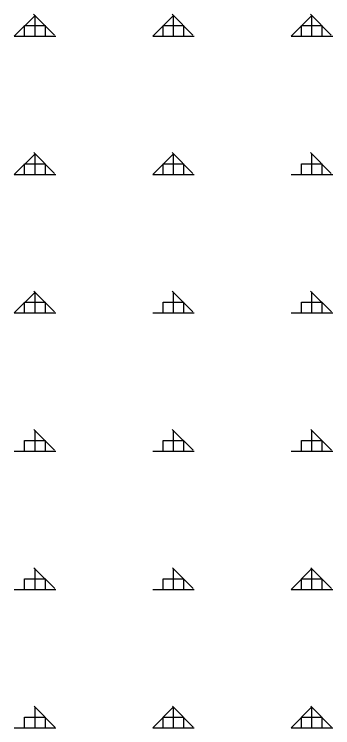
# Model space of a CAD drawing. Extents: x 410727 to 412947, y 4463506 to 4466382.
# Drawn here: x 411247.1 to 411362.1, y 4463823.1 to 4464081 of the extents above; entities that cross this region are included whole.
import ezdxf

# ---------------------------------------------------------------- set-up
doc = ezdxf.new("R2010")
doc.units = 0
doc.layers.add('TR_ORMAN', color=7, linetype='Continuous')

msp = doc.modelspace()

# ---------------------------------------------------------------- linework, layer by layer
at = {"layer": 'TR_ORMAN'}
for p, q in [((411247.12, 4464073.03), (411254.62, 4464080.53)), ((411247.12, 4464073.03), (411254.62, 4464080.53)), ((411247.12, 4464073.03), (411254.62, 4464080.53)), ((411247.12, 4464073.03), (411254.62, 4464080.53)), ((411261.59, 4464073.45), (411254.1, 4464080.95)), ((411261.59, 4464073.45), (411254.1, 4464080.95)), ((411261.59, 4464073.45), (411254.1, 4464080.95)), ((411261.59, 4464073.45), (411254.1, 4464080.95)), ((411254.62, 4464073.09), (411254.62, 4464080.59)), ((411254.62, 4464073.09), (411254.62, 4464080.59)), ((411254.62, 4464073.09), (411254.62, 4464080.59)), ((411254.62, 4464073.09), (411254.62, 4464080.59)), ((411297.12, 4464073.03), (411304.62, 4464080.53)), ((411297.12, 4464073.03), (411304.62, 4464080.53)), ((411297.12, 4464073.03), (411304.62, 4464080.53)), ((411297.12, 4464073.03), (411304.62, 4464080.53)), ((411311.59, 4464073.45), (411304.09, 4464080.95)), ((411311.59, 4464073.45), (411304.09, 4464080.95)), ((411311.59, 4464073.45), (411304.09, 4464080.95)), ((411311.59, 4464073.45), (411304.09, 4464080.95)), ((411304.62, 4464073.09), (411304.62, 4464080.59)), ((411304.62, 4464073.09), (411304.62, 4464080.59)), ((411304.62, 4464073.09), (411304.62, 4464080.59)), ((411304.62, 4464073.09), (411304.62, 4464080.59)), ((411347.12, 4464073.04), (411354.62, 4464080.54)), ((411347.12, 4464073.04), (411354.62, 4464080.54)), ((411347.12, 4464073.04), (411354.62, 4464080.54)), ((411347.12, 4464073.04), (411354.62, 4464080.54)), ((411361.58, 4464073.45), (411354.08, 4464080.95)), ((411361.58, 4464073.45), (411354.08, 4464080.95)), ((411361.58, 4464073.45), (411354.08, 4464080.95)), ((411361.58, 4464073.45), (411354.08, 4464080.95)), ((411354.62, 4464073.09), (411354.62, 4464080.59)), ((411354.62, 4464073.09), (411354.62, 4464080.59)), ((411354.62, 4464073.09), (411354.62, 4464080.59)), ((411354.62, 4464073.09), (411354.62, 4464080.59)), ((411250.87, 4464073.09), (411250.87, 4464076.84)), ((411250.87, 4464076.84), (411258.37, 4464076.84)), ((411250.87, 4464073.09), (411250.87, 4464076.84)), ((411250.87, 4464076.84), (411258.37, 4464076.84)), ((411250.87, 4464073.09), (411250.87, 4464076.84)), ((411250.87, 4464076.84), (411258.37, 4464076.84)), ((411250.87, 4464073.09), (411250.87, 4464076.84)), ((411250.87, 4464076.84), (411258.37, 4464076.84)), ((411258.37, 4464073.09), (411258.37, 4464076.84)), ((411258.37, 4464073.09), (411258.37, 4464076.84)), ((411258.37, 4464073.09), (411258.37, 4464076.84)), ((411258.37, 4464073.09), (411258.37, 4464076.84)), ((411300.87, 4464073.09), (411300.87, 4464076.84)), ((411300.87, 4464076.84), (411308.37, 4464076.84)), ((411300.87, 4464073.09), (411300.87, 4464076.84)), ((411300.87, 4464076.84), (411308.37, 4464076.84)), ((411300.87, 4464073.09), (411300.87, 4464076.84)), ((411300.87, 4464076.84), (411308.37, 4464076.84)), ((411300.87, 4464073.09), (411300.87, 4464076.84)), ((411300.87, 4464076.84), (411308.37, 4464076.84)), ((411308.37, 4464073.09), (411308.37, 4464076.84)), ((411308.37, 4464073.09), (411308.37, 4464076.84)), ((411308.37, 4464073.09), (411308.37, 4464076.84)), ((411308.37, 4464073.09), (411308.37, 4464076.84)), ((411350.87, 4464073.09), (411350.87, 4464076.84)), ((411350.87, 4464076.84), (411358.37, 4464076.84)), ((411350.87, 4464073.09), (411350.87, 4464076.84)), ((411350.87, 4464076.84), (411358.37, 4464076.84)), ((411350.87, 4464073.09), (411350.87, 4464076.84)), ((411350.87, 4464076.84), (411358.37, 4464076.84)), ((411350.87, 4464073.09), (411350.87, 4464076.84)), ((411350.87, 4464076.84), (411358.37, 4464076.84)), ((411358.37, 4464073.09), (411358.37, 4464076.84)), ((411358.37, 4464073.09), (411358.37, 4464076.84)), ((411358.37, 4464073.09), (411358.37, 4464076.84)), ((411358.37, 4464073.09), (411358.37, 4464076.84)), ((411247.12, 4464073.09), (411262.12, 4464073.09)), ((411247.12, 4464073.09), (411262.12, 4464073.09)), ((411247.12, 4464073.09), (411262.12, 4464073.09)), ((411247.12, 4464073.09), (411262.12, 4464073.09)), ((411297.12, 4464073.09), (411312.12, 4464073.09)), ((411297.12, 4464073.09), (411312.12, 4464073.09)), ((411297.12, 4464073.09), (411312.12, 4464073.09)), ((411297.12, 4464073.09), (411312.12, 4464073.09)), ((411347.12, 4464073.09), (411362.12, 4464073.09)), ((411347.12, 4464073.09), (411362.12, 4464073.09)), ((411347.12, 4464073.09), (411362.12, 4464073.09)), ((411347.12, 4464073.09), (411362.12, 4464073.09)), ((411247.12, 4464023.03), (411254.62, 4464030.53)), ((411247.12, 4464023.03), (411254.62, 4464030.53)), ((411247.12, 4464023.03), (411254.62, 4464030.53)), ((411247.12, 4464023.03), (411254.62, 4464030.53)), ((411261.63, 4464023.43), (411254.13, 4464030.93)), ((411261.63, 4464023.43), (411254.13, 4464030.93)), ((411261.63, 4464023.43), (411254.13, 4464030.93)), ((411261.63, 4464023.43), (411254.13, 4464030.93)), ((411254.62, 4464023.09), (411254.62, 4464030.59)), ((411254.62, 4464023.09), (411254.62, 4464030.59)), ((411254.62, 4464023.09), (411254.62, 4464030.59)), ((411254.62, 4464023.09), (411254.62, 4464030.59)), ((411297.12, 4464023.04), (411304.62, 4464030.54)), ((411297.12, 4464023.04), (411304.62, 4464030.54)), ((411297.12, 4464023.04), (411304.62, 4464030.54)), ((411297.12, 4464023.04), (411304.62, 4464030.54)), ((411311.62, 4464023.43), (411304.12, 4464030.93)), ((411311.62, 4464023.43), (411304.12, 4464030.93)), ((411311.62, 4464023.43), (411304.12, 4464030.93)), ((411311.62, 4464023.43), (411304.12, 4464030.93)), ((411304.62, 4464023.09), (411304.62, 4464030.59)), ((411304.62, 4464023.09), (411304.62, 4464030.59)), ((411304.62, 4464023.09), (411304.62, 4464030.59)), ((411304.62, 4464023.09), (411304.62, 4464030.59)), ((411361.61, 4464023.43), (411354.11, 4464030.93)), ((411361.61, 4464023.43), (411354.11, 4464030.93)), ((411361.61, 4464023.43), (411354.11, 4464030.93)), ((411361.61, 4464023.43), (411354.11, 4464030.93)), ((411354.62, 4464023.09), (411354.62, 4464030.59)), ((411354.62, 4464023.09), (411354.62, 4464030.59)), ((411354.62, 4464023.09), (411354.62, 4464030.59)), ((411354.62, 4464023.09), (411354.62, 4464030.59)), ((411250.87, 4464023.09), (411250.87, 4464026.84)), ((411250.87, 4464026.84), (411258.37, 4464026.84)), ((411250.87, 4464023.09), (411250.87, 4464026.84)), ((411250.87, 4464026.84), (411258.37, 4464026.84)), ((411250.87, 4464023.09), (411250.87, 4464026.84)), ((411250.87, 4464026.84), (411258.37, 4464026.84)), ((411250.87, 4464023.09), (411250.87, 4464026.84)), ((411250.87, 4464026.84), (411258.37, 4464026.84)), ((411258.37, 4464023.09), (411258.37, 4464026.84)), ((411258.37, 4464023.09), (411258.37, 4464026.84)), ((411258.37, 4464023.09), (411258.37, 4464026.84)), ((411258.37, 4464023.09), (411258.37, 4464026.84)), ((411300.87, 4464023.09), (411300.87, 4464026.84)), ((411300.87, 4464026.84), (411308.37, 4464026.84)), ((411300.87, 4464023.09), (411300.87, 4464026.84)), ((411300.87, 4464026.84), (411308.37, 4464026.84)), ((411300.87, 4464023.09), (411300.87, 4464026.84)), ((411300.87, 4464026.84), (411308.37, 4464026.84)), ((411300.87, 4464023.09), (411300.87, 4464026.84)), ((411300.87, 4464026.84), (411308.37, 4464026.84)), ((411308.37, 4464023.09), (411308.37, 4464026.84)), ((411308.37, 4464023.09), (411308.37, 4464026.84)), ((411308.37, 4464023.09), (411308.37, 4464026.84)), ((411308.37, 4464023.09), (411308.37, 4464026.84)), ((411350.87, 4464023.09), (411350.87, 4464026.84)), ((411350.87, 4464026.84), (411358.37, 4464026.84)), ((411350.87, 4464023.09), (411350.87, 4464026.84)), ((411350.87, 4464026.84), (411358.37, 4464026.84)), ((411350.87, 4464023.09), (411350.87, 4464026.84)), ((411350.87, 4464026.84), (411358.37, 4464026.84)), ((411350.87, 4464023.09), (411350.87, 4464026.84)), ((411350.87, 4464026.84), (411358.37, 4464026.84)), ((411358.37, 4464023.09), (411358.37, 4464026.84)), ((411358.37, 4464023.09), (411358.37, 4464026.84)), ((411358.37, 4464023.09), (411358.37, 4464026.84)), ((411358.37, 4464023.09), (411358.37, 4464026.84)), ((411247.12, 4464023.09), (411262.12, 4464023.09)), ((411247.12, 4464023.09), (411262.12, 4464023.09)), ((411247.12, 4464023.09), (411262.12, 4464023.09)), ((411247.12, 4464023.09), (411262.12, 4464023.09)), ((411297.12, 4464023.09), (411312.12, 4464023.09)), ((411297.12, 4464023.09), (411312.12, 4464023.09)), ((411297.12, 4464023.09), (411312.12, 4464023.09)), ((411297.12, 4464023.09), (411312.12, 4464023.09)), ((411347.12, 4464023.09), (411362.12, 4464023.09)), ((411347.12, 4464023.09), (411362.12, 4464023.09)), ((411347.12, 4464023.09), (411362.12, 4464023.09)), ((411347.12, 4464023.09), (411362.12, 4464023.09)), ((411247.12, 4463973.04), (411254.62, 4463980.54)), ((411247.12, 4463973.04), (411254.62, 4463980.54)), ((411247.12, 4463973.04), (411254.62, 4463980.54)), ((411247.12, 4463973.04), (411254.62, 4463980.54)), ((411261.66, 4463973.41), (411254.16, 4463980.9)), ((411261.66, 4463973.41), (411254.16, 4463980.9)), ((411261.66, 4463973.41), (411254.16, 4463980.9)), ((411261.66, 4463973.41), (411254.16, 4463980.9)), ((411254.62, 4463973.09), (411254.62, 4463980.59)), ((411254.62, 4463973.09), (411254.62, 4463980.59)), ((411254.62, 4463973.09), (411254.62, 4463980.59)), ((411254.62, 4463973.09), (411254.62, 4463980.59)), ((411311.65, 4463973.41), (411304.15, 4463980.9)), ((411311.65, 4463973.41), (411304.15, 4463980.9)), ((411311.65, 4463973.41), (411304.15, 4463980.9)), ((411311.65, 4463973.41), (411304.15, 4463980.9)), ((411304.62, 4463973.09), (411304.62, 4463980.59)), ((411304.62, 4463973.09), (411304.62, 4463980.59)), ((411304.62, 4463973.09), (411304.62, 4463980.59)), ((411304.62, 4463973.09), (411304.62, 4463980.59)), ((411361.64, 4463973.41), (411354.14, 4463980.9)), ((411361.64, 4463973.41), (411354.14, 4463980.9)), ((411361.64, 4463973.41), (411354.14, 4463980.9)), ((411361.64, 4463973.41), (411354.14, 4463980.9)), ((411354.62, 4463973.09), (411354.62, 4463980.59)), ((411354.62, 4463973.09), (411354.62, 4463980.59)), ((411354.62, 4463973.09), (411354.62, 4463980.59)), ((411354.62, 4463973.09), (411354.62, 4463980.59)), ((411250.87, 4463973.09), (411250.87, 4463976.84)), ((411250.87, 4463976.84), (411258.37, 4463976.84)), ((411250.87, 4463973.09), (411250.87, 4463976.84)), ((411250.87, 4463976.84), (411258.37, 4463976.84)), ((411250.87, 4463973.09), (411250.87, 4463976.84)), ((411250.87, 4463976.84), (411258.37, 4463976.84)), ((411250.87, 4463973.09), (411250.87, 4463976.84)), ((411250.87, 4463976.84), (411258.37, 4463976.84)), ((411258.37, 4463973.09), (411258.37, 4463976.84)), ((411258.37, 4463973.09), (411258.37, 4463976.84)), ((411258.37, 4463973.09), (411258.37, 4463976.84)), ((411258.37, 4463973.09), (411258.37, 4463976.84)), ((411300.87, 4463973.09), (411300.87, 4463976.84)), ((411300.87, 4463976.84), (411308.37, 4463976.84)), ((411300.87, 4463973.09), (411300.87, 4463976.84)), ((411300.87, 4463976.84), (411308.37, 4463976.84)), ((411300.87, 4463973.09), (411300.87, 4463976.84)), ((411300.87, 4463976.84), (411308.37, 4463976.84)), ((411300.87, 4463973.09), (411300.87, 4463976.84)), ((411300.87, 4463976.84), (411308.37, 4463976.84)), ((411308.37, 4463973.09), (411308.37, 4463976.84)), ((411308.37, 4463973.09), (411308.37, 4463976.84)), ((411308.37, 4463973.09), (411308.37, 4463976.84)), ((411308.37, 4463973.09), (411308.37, 4463976.84)), ((411350.87, 4463973.09), (411350.87, 4463976.84)), ((411350.87, 4463976.84), (411358.37, 4463976.84)), ((411350.87, 4463973.09), (411350.87, 4463976.84)), ((411350.87, 4463976.84), (411358.37, 4463976.84)), ((411350.87, 4463973.09), (411350.87, 4463976.84)), ((411350.87, 4463976.84), (411358.37, 4463976.84)), ((411350.87, 4463973.09), (411350.87, 4463976.84)), ((411350.87, 4463976.84), (411358.37, 4463976.84)), ((411358.37, 4463973.09), (411358.37, 4463976.84)), ((411358.37, 4463973.09), (411358.37, 4463976.84)), ((411358.37, 4463973.09), (411358.37, 4463976.84)), ((411358.37, 4463973.09), (411358.37, 4463976.84)), ((411247.12, 4463973.09), (411262.12, 4463973.09)), ((411247.12, 4463973.09), (411262.12, 4463973.09)), ((411247.12, 4463973.09), (411262.12, 4463973.09)), ((411247.12, 4463973.09), (411262.12, 4463973.09)), ((411297.12, 4463973.09), (411312.12, 4463973.09)), ((411297.12, 4463973.09), (411312.12, 4463973.09)), ((411297.12, 4463973.09), (411312.12, 4463973.09)), ((411297.12, 4463973.09), (411312.12, 4463973.09)), ((411347.12, 4463973.09), (411362.12, 4463973.09)), ((411347.12, 4463973.09), (411362.12, 4463973.09)), ((411347.12, 4463973.09), (411362.12, 4463973.09)), ((411347.12, 4463973.09), (411362.12, 4463973.09)), ((411261.69, 4463923.38), (411254.19, 4463930.88)), ((411261.69, 4463923.38), (411254.19, 4463930.88)), ((411261.69, 4463923.38), (411254.19, 4463930.88)), ((411261.69, 4463923.38), (411254.19, 4463930.88)), ((411254.62, 4463923.09), (411254.62, 4463930.59)), ((411254.62, 4463923.09), (411254.62, 4463930.59)), ((411254.62, 4463923.09), (411254.62, 4463930.59)), ((411254.62, 4463923.09), (411254.62, 4463930.59)), ((411311.68, 4463923.38), (411304.18, 4463930.88)), ((411311.68, 4463923.38), (411304.18, 4463930.88)), ((411311.68, 4463923.38), (411304.18, 4463930.88)), ((411311.68, 4463923.38), (411304.18, 4463930.88)), ((411304.62, 4463923.09), (411304.62, 4463930.59)), ((411304.62, 4463923.09), (411304.62, 4463930.59)), ((411304.62, 4463923.09), (411304.62, 4463930.59)), ((411304.62, 4463923.09), (411304.62, 4463930.59)), ((411361.67, 4463923.38), (411354.18, 4463930.88)), ((411361.67, 4463923.38), (411354.18, 4463930.88)), ((411361.67, 4463923.38), (411354.18, 4463930.88)), ((411361.67, 4463923.38), (411354.18, 4463930.88)), ((411354.62, 4463923.09), (411354.62, 4463930.59)), ((411354.62, 4463923.09), (411354.62, 4463930.59)), ((411354.62, 4463923.09), (411354.62, 4463930.59)), ((411354.62, 4463923.09), (411354.62, 4463930.59)), ((411250.87, 4463923.09), (411250.87, 4463926.84)), ((411250.87, 4463926.84), (411258.37, 4463926.84)), ((411250.87, 4463923.09), (411250.87, 4463926.84)), ((411250.87, 4463926.84), (411258.37, 4463926.84)), ((411250.87, 4463923.09), (411250.87, 4463926.84)), ((411250.87, 4463926.84), (411258.37, 4463926.84)), ((411250.87, 4463923.09), (411250.87, 4463926.84)), ((411250.87, 4463926.84), (411258.37, 4463926.84)), ((411258.37, 4463923.09), (411258.37, 4463926.84)), ((411258.37, 4463923.09), (411258.37, 4463926.84)), ((411258.37, 4463923.09), (411258.37, 4463926.84)), ((411258.37, 4463923.09), (411258.37, 4463926.84)), ((411300.87, 4463923.09), (411300.87, 4463926.84)), ((411300.87, 4463926.84), (411308.37, 4463926.84)), ((411300.87, 4463923.09), (411300.87, 4463926.84)), ((411300.87, 4463926.84), (411308.37, 4463926.84)), ((411300.87, 4463923.09), (411300.87, 4463926.84)), ((411300.87, 4463926.84), (411308.37, 4463926.84)), ((411300.87, 4463923.09), (411300.87, 4463926.84)), ((411300.87, 4463926.84), (411308.37, 4463926.84)), ((411308.37, 4463923.09), (411308.37, 4463926.84)), ((411308.37, 4463923.09), (411308.37, 4463926.84)), ((411308.37, 4463923.09), (411308.37, 4463926.84)), ((411308.37, 4463923.09), (411308.37, 4463926.84)), ((411350.87, 4463923.09), (411350.87, 4463926.84)), ((411350.87, 4463926.84), (411358.37, 4463926.84)), ((411350.87, 4463923.09), (411350.87, 4463926.84)), ((411350.87, 4463926.84), (411358.37, 4463926.84)), ((411350.87, 4463923.09), (411350.87, 4463926.84)), ((411350.87, 4463926.84), (411358.37, 4463926.84)), ((411350.87, 4463923.09), (411350.87, 4463926.84)), ((411350.87, 4463926.84), (411358.37, 4463926.84)), ((411358.37, 4463923.09), (411358.37, 4463926.84)), ((411358.37, 4463923.09), (411358.37, 4463926.84)), ((411358.37, 4463923.09), (411358.37, 4463926.84)), ((411358.37, 4463923.09), (411358.37, 4463926.84)), ((411247.12, 4463923.09), (411262.12, 4463923.09)), ((411247.12, 4463923.09), (411262.12, 4463923.09)), ((411247.12, 4463923.09), (411262.12, 4463923.09)), ((411247.12, 4463923.09), (411262.12, 4463923.09)), ((411297.12, 4463923.09), (411312.12, 4463923.09)), ((411297.12, 4463923.09), (411312.12, 4463923.09)), ((411297.12, 4463923.09), (411312.12, 4463923.09)), ((411297.12, 4463923.09), (411312.12, 4463923.09)), ((411347.12, 4463923.09), (411362.12, 4463923.09)), ((411347.12, 4463923.09), (411362.12, 4463923.09)), ((411347.12, 4463923.09), (411362.12, 4463923.09)), ((411347.12, 4463923.09), (411362.12, 4463923.09)), ((411261.72, 4463873.36), (411254.22, 4463880.86)), ((411261.72, 4463873.36), (411254.22, 4463880.86)), ((411254.62, 4463873.09), (411254.62, 4463880.59)), ((411254.62, 4463873.09), (411254.62, 4463880.59)), ((411311.71, 4463873.36), (411304.21, 4463880.86)), ((411311.71, 4463873.36), (411304.21, 4463880.86)), ((411304.62, 4463873.09), (411304.62, 4463880.59)), ((411304.62, 4463873.09), (411304.62, 4463880.59)), ((411347.12, 4463873.07), (411354.62, 4463880.57)), ((411347.12, 4463873.07), (411354.62, 4463880.57)), ((411361.71, 4463873.36), (411354.21, 4463880.86)), ((411361.71, 4463873.36), (411354.21, 4463880.86)), ((411354.62, 4463873.09), (411354.62, 4463880.59)), ((411354.62, 4463873.09), (411354.62, 4463880.59)), ((411250.87, 4463873.09), (411250.87, 4463876.84)), ((411250.87, 4463876.84), (411258.37, 4463876.84)), ((411250.87, 4463873.09), (411250.87, 4463876.84)), ((411250.87, 4463876.84), (411258.37, 4463876.84)), ((411258.37, 4463873.09), (411258.37, 4463876.84)), ((411258.37, 4463873.09), (411258.37, 4463876.84)), ((411300.87, 4463873.09), (411300.87, 4463876.84)), ((411300.87, 4463876.84), (411308.37, 4463876.84)), ((411300.87, 4463873.09), (411300.87, 4463876.84)), ((411300.87, 4463876.84), (411308.37, 4463876.84)), ((411308.37, 4463873.09), (411308.37, 4463876.84)), ((411308.37, 4463873.09), (411308.37, 4463876.84)), ((411350.87, 4463873.09), (411350.87, 4463876.84)), ((411350.87, 4463876.84), (411358.37, 4463876.84)), ((411350.87, 4463873.09), (411350.87, 4463876.84)), ((411350.87, 4463876.84), (411358.37, 4463876.84)), ((411358.37, 4463873.09), (411358.37, 4463876.84)), ((411358.37, 4463873.09), (411358.37, 4463876.84)), ((411247.12, 4463873.09), (411262.12, 4463873.09)), ((411247.12, 4463873.09), (411262.12, 4463873.09)), ((411297.12, 4463873.09), (411312.12, 4463873.09)), ((411297.12, 4463873.09), (411312.12, 4463873.09)), ((411347.12, 4463873.09), (411362.12, 4463873.09)), ((411347.12, 4463873.09), (411362.12, 4463873.09)), ((411261.75, 4463823.33), (411254.25, 4463830.83)), ((411261.75, 4463823.33), (411254.25, 4463830.83)), ((411254.62, 4463823.09), (411254.62, 4463830.59)), ((411254.62, 4463823.09), (411254.62, 4463830.59)), ((411297.12, 4463823.07), (411304.62, 4463830.57)), ((411297.12, 4463823.07), (411304.62, 4463830.57)), ((411311.75, 4463823.33), (411304.25, 4463830.83)), ((411311.75, 4463823.33), (411304.25, 4463830.83)), ((411304.62, 4463823.09), (411304.62, 4463830.59)), ((411304.62, 4463823.09), (411304.62, 4463830.59)), ((411347.12, 4463823.08), (411354.62, 4463830.58)), ((411347.12, 4463823.08), (411354.62, 4463830.58)), ((411361.74, 4463823.33), (411354.24, 4463830.83)), ((411361.74, 4463823.33), (411354.24, 4463830.83)), ((411354.62, 4463823.09), (411354.62, 4463830.59)), ((411354.62, 4463823.09), (411354.62, 4463830.59)), ((411250.87, 4463823.09), (411250.87, 4463826.84)), ((411250.87, 4463826.84), (411258.37, 4463826.84)), ((411250.87, 4463823.09), (411250.87, 4463826.84)), ((411250.87, 4463826.84), (411258.37, 4463826.84)), ((411258.37, 4463823.09), (411258.37, 4463826.84)), ((411258.37, 4463823.09), (411258.37, 4463826.84)), ((411300.87, 4463823.09), (411300.87, 4463826.84)), ((411300.87, 4463826.84), (411308.37, 4463826.84)), ((411300.87, 4463823.09), (411300.87, 4463826.84)), ((411300.87, 4463826.84), (411308.37, 4463826.84)), ((411308.37, 4463823.09), (411308.37, 4463826.84)), ((411308.37, 4463823.09), (411308.37, 4463826.84)), ((411350.87, 4463823.09), (411350.87, 4463826.84)), ((411350.87, 4463826.84), (411358.37, 4463826.84)), ((411350.87, 4463823.09), (411350.87, 4463826.84)), ((411350.87, 4463826.84), (411358.37, 4463826.84)), ((411358.37, 4463823.09), (411358.37, 4463826.84)), ((411358.37, 4463823.09), (411358.37, 4463826.84)), ((411247.12, 4463823.09), (411262.12, 4463823.09)), ((411247.12, 4463823.09), (411262.12, 4463823.09)), ((411297.12, 4463823.09), (411312.12, 4463823.09)), ((411297.12, 4463823.09), (411312.12, 4463823.09)), ((411347.12, 4463823.09), (411362.12, 4463823.09)), ((411347.12, 4463823.09), (411362.12, 4463823.09))]:
    msp.add_line(p, q, dxfattribs=at)

doc.saveas('drawing.dxf')
